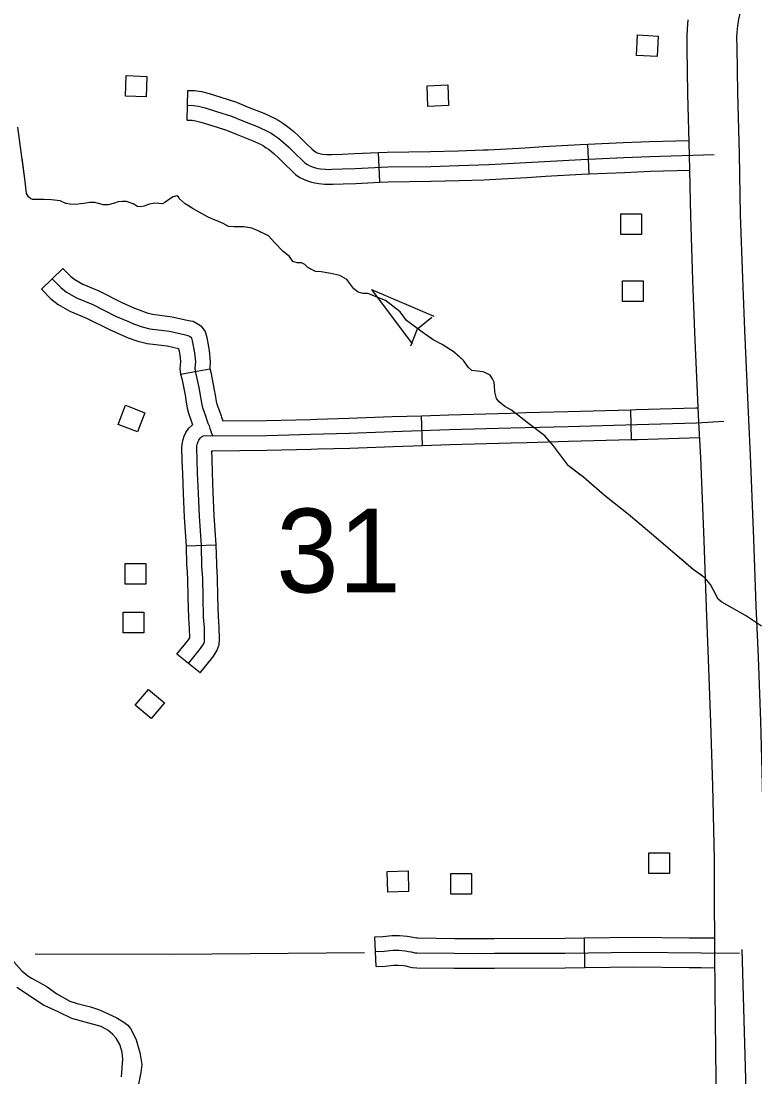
# Model space of a CAD drawing. Extents: x 1084508 to 1142749, y 1057638 to 1093403.
# Drawn here: x 1116720 to 1117882, y 1067462 to 1069133 of the extents above; entities that cross this region are included whole.
import ezdxf

# ---------------------------------------------------------------- set-up
doc = ezdxf.new("R2010")
doc.units = 0
for name, color, linetype in [('Level 10', 7, 'Continuous'), ('Level 35', 7, 'Continuous'), ('Level 4', 7, 'Continuous'), ('Level 43', 7, 'Continuous'), ('Level 45', 7, 'Continuous'), ('Level 5', 7, 'Continuous'), ('Level 56', 7, 'Continuous')]:
    doc.layers.add(name, color=color, linetype=linetype)

msp = doc.modelspace()

# ---------------------------------------------------------------- linework, layer by layer
at = {"layer": 'Level 10'}
for points in [[(1117885.8, 1069209.4), (1117882.2, 1069204), (1117877.7, 1069197.1), (1117873.7, 1069189.9), (1117872.1, 1069186.8), (1117870.8, 1069183.5), (1117866.1, 1069170.8), (1117862.5, 1069161), (1117860.2, 1069152.9), (1117857.8, 1069142.6), (1117856.3, 1069135.5), (1117854.9, 1069125), (1117853.8, 1069114.4), (1117853.4, 1069106.8), (1117853.6, 1069090.9), (1117854.8, 1069019.2), (1117857.2, 1068922.2)], [(1117778.7, 1068920.2), (1117776.3, 1069017.6), (1117775.1, 1069089.7), (1117774.9, 1069108.3), (1117775.5, 1069120.5), (1117776.9, 1069134.5)], [(1117793.7, 1068497.6), (1117787.4, 1068640), (1117784.1, 1068722.8), (1117780.8, 1068824.1), (1117778.7, 1068920.2)], [(1117857.2, 1068922.2), (1117859.2, 1068826.2), (1117862.5, 1068725.7), (1117865.8, 1068643.3), (1117872.1, 1068501.3)], [(1117872.1, 1068501.3), (1117874.9, 1068445.5), (1117880.3, 1068313.4), (1117883.9, 1068207.4), (1117887.3, 1068125.6), (1117891.2, 1068024.9), (1117894, 1067924.5), (1117896.6, 1067808.3), (1117897.1, 1067761.1), (1117897.2, 1067658.2)], [(1117818.8, 1067657.3), (1117818.6, 1067760.6), (1117818.1, 1067807), (1117815.6, 1067922.5), (1117812.8, 1068022.3), (1117808.9, 1068122.5), (1117805.5, 1068204.4), (1117801.9, 1068310.5), (1117796.5, 1068442), (1117793.7, 1068497.6)], [(1117822.8, 1067353.4), (1117821, 1067458.2), (1117819.5, 1067597.2), (1117818.8, 1067657.3)]]:
    msp.add_lwpolyline(points, dxfattribs=at)
at = {"layer": 'Level 35'}
for points in [[(1116698, 1067656.4), (1116709.2, 1067643.9), (1116721.8, 1067629.3), (1116731.3, 1067621.8), (1116737.2, 1067618.1), (1116747.2, 1067612.6), (1116761.8, 1067604.3), (1116777.2, 1067593), (1116797.6, 1067581.4), (1116809.3, 1067577.6), (1116830.1, 1067572.6), (1116844.7, 1067567.6), (1116871, 1067555.5), (1116883.1, 1067548.4), (1116889.3, 1067543.4), (1116893.5, 1067538.4), (1116897.6, 1067531.3), (1116902.6, 1067520.5), (1116908.5, 1067500), (1116911.4, 1067481.3), (1116910.1, 1067468.8), (1116905.6, 1067447.5)], [(1116879.7, 1067461.5), (1116881.5, 1067489.7), (1116880.3, 1067500.9), (1116876.8, 1067512.7), (1116870.9, 1067522.7), (1116865, 1067529.2), (1116858.5, 1067535.1), (1116847.3, 1067541.6), (1116822, 1067548.1), (1116800.8, 1067554), (1116779, 1067564.6), (1116756.1, 1067575.2), (1116713.7, 1067602.9)]]:
    msp.add_lwpolyline(points, dxfattribs=at)
at = {"layer": 'Level 4'}
msp.add_lwpolyline([(1117264.2, 1067658), (1116962.1, 1067655.2), (1116742.9, 1067655.8)], dxfattribs=at)
at = {"layer": 'Level 43'}
for p, q in [((1117275.2, 1068708), (1117339.8, 1068621.8)), ((1117275.2, 1068708), (1117374.2, 1068665.6)), ((1117371, 1068663.6), (1117348.5, 1068645.8)), ((1117337.7, 1068618.9), (1117348.3, 1068645.5))]:
    msp.add_line(p, q, dxfattribs=at)
for points in [[(1117040.3, 1068812), (1117029.4, 1068816.9), (1117025.1, 1068818.5), (1117016.4, 1068822.3), (1116993.1, 1068835.4), (1116980, 1068843.5), (1116970.8, 1068851.7), (1116969.7, 1068854.4), (1116967, 1068856), (1116961, 1068854.4), (1116954, 1068849.5), (1116948, 1068845.7), (1116944.2, 1068843.5), (1116938.8, 1068844.1), (1116936.1, 1068844.6), (1116929.5, 1068844.1), (1116923.6, 1068843), (1116914.9, 1068839.7), (1116908.9, 1068838.6), (1116904.6, 1068839.2), (1116898, 1068843.5), (1116887.2, 1068847.3), (1116880.7, 1068847.3), (1116874.2, 1068846.8), (1116868.2, 1068844.6), (1116858.4, 1068841.9), (1116850.8, 1068841.9), (1116841, 1068844.6), (1116837.2, 1068845.7), (1116829.1, 1068845.7), (1116819.9, 1068844.1), (1116814.4, 1068843.5), (1116807.4, 1068842.4), (1116798.1, 1068843), (1116791.1, 1068844.1), (1116782.4, 1068847.9), (1116768.8, 1068849.5), (1116756.3, 1068850), (1116747.6, 1068850), (1116738.4, 1068850), (1116735.7, 1068851.1), (1116732.4, 1068854.4), (1116729.2, 1068859.8), (1116727, 1068878.8), (1116715.1, 1068964.7)], [(1116791.8, 1068844), (1116791.1, 1068844.1), (1116782.4, 1068847.9), (1116768.8, 1068849.5), (1116756.3, 1068850), (1116747.6, 1068850), (1116738.4, 1068850), (1116735.7, 1068851.1), (1116732.4, 1068854.4), (1116729.2, 1068859.8), (1116727, 1068878.8), (1116721.9, 1068915.5)], [(1116951.7, 1068848.1), (1116948, 1068845.7), (1116944.2, 1068843.5), (1116938.8, 1068844.1), (1116936.1, 1068844.6), (1116929.5, 1068844.1), (1116923.6, 1068843), (1116914.9, 1068839.7), (1116908.9, 1068838.6), (1116904.6, 1068839.2), (1116898, 1068843.5), (1116887.2, 1068847.3), (1116880.7, 1068847.3), (1116874.2, 1068846.8), (1116868.2, 1068844.6), (1116858.4, 1068841.9), (1116850.8, 1068841.9), (1116841, 1068844.6), (1116837.2, 1068845.7), (1116832.9, 1068845.7)], [(1117099.5, 1068798.8), (1117095.7, 1068800.6), (1117085.9, 1068805), (1117072.9, 1068807.1), (1117062.6, 1068807.1), (1117057.1, 1068807.1), (1117049, 1068807.7), (1117040.3, 1068812), (1117029.4, 1068816.9), (1117025.1, 1068818.5), (1117016.4, 1068822.3), (1116993.1, 1068835.4), (1116984.8, 1068840.6)], [(1117563.4, 1068460.4), (1117549.7, 1068476.2), (1117523.9, 1068495.9), (1117496.8, 1068517), (1117486.2, 1068522.9), (1117477.2, 1068529.8), (1117473.1, 1068535.4), (1117470.6, 1068545.7), (1117470, 1068555.3), (1117469.4, 1068561.2), (1117466.9, 1068566.5), (1117463.2, 1068572.1), (1117457, 1068575.2), (1117452.3, 1068577.4), (1117443, 1068578.3), (1117434.2, 1068579.6), (1117428.6, 1068584.6), (1117420.9, 1068595.3), (1117406.3, 1068608.8), (1117387.3, 1068620.8), (1117373.1, 1068628.4), (1117358.5, 1068638.2), (1117330.8, 1068658.8), (1117320.5, 1068672.4), (1117297.7, 1068690.3), (1117269.4, 1068701.7), (1117261.8, 1068701.7), (1117254.2, 1068703.4), (1117247.2, 1068708.8), (1117236.3, 1068723.5), (1117224.9, 1068730), (1117210.8, 1068733.2), (1117195.6, 1068736), (1117186.4, 1068736.5), (1117174.4, 1068742.5), (1117169.5, 1068747.4), (1117164.6, 1068750.1), (1117157.6, 1068750.1), (1117150.5, 1068752.3), (1117145.6, 1068759.9), (1117135.3, 1068768), (1117122.3, 1068781.6), (1117112, 1068793), (1117095.7, 1068800.6), (1117085.9, 1068805), (1117072.9, 1068807.1), (1117062.6, 1068807.1), (1117057.1, 1068807.1), (1117049, 1068807.7), (1117040.3, 1068812)], [(1117180.2, 1068739.6), (1117174.4, 1068742.5), (1117169.5, 1068747.4), (1117164.6, 1068750.1), (1117157.6, 1068750.1), (1117150.5, 1068752.3), (1117145.6, 1068759.9), (1117135.3, 1068768), (1117130.8, 1068772.7)], [(1117238.1, 1068721.1), (1117236.3, 1068723.5), (1117224.9, 1068730), (1117210.8, 1068733.2), (1117195.6, 1068736), (1117186.4, 1068736.5), (1117180.2, 1068739.6)], [(1117371, 1068629.8), (1117358.5, 1068638.2), (1117330.8, 1068658.8), (1117320.5, 1068672.4), (1117297.7, 1068690.3), (1117271.2, 1068701)], [(1117483.6, 1068524.9), (1117477.2, 1068529.8), (1117473.1, 1068535.4), (1117470.6, 1068545.7), (1117470, 1068555.3), (1117469.4, 1068561.2), (1117466.9, 1068566.5), (1117463.2, 1068572.1), (1117457, 1068575.2), (1117452.3, 1068577.4), (1117443, 1068578.3), (1117434.2, 1068579.6), (1117428.6, 1068584.6), (1117420.9, 1068595.3), (1117406.6, 1068608.6)], [(1117605.4, 1068414.6), (1117587, 1068428.9), (1117563.4, 1068460.4), (1117559.8, 1068464.5)], [(1117892.6, 1068174.9), (1117867.4, 1068191.7), (1117830, 1068213.2), (1117824.1, 1068217.9), (1117816.9, 1068231.9), (1117812, 1068240.9), (1117803.3, 1068251.5), (1117784.6, 1068264.6), (1117715.2, 1068324), (1117682.2, 1068351.7), (1117644, 1068381.9), (1117610.7, 1068410.6), (1117587, 1068428.9), (1117563.4, 1068460.4)], [(1117732.9, 1068308.8), (1117715.2, 1068324), (1117682.2, 1068351.7), (1117644, 1068381.9), (1117637, 1068387.9)], [(1117798.3, 1068255), (1117784.6, 1068264.6), (1117764.4, 1068281.9)]]:
    msp.add_lwpolyline(points, dxfattribs=at)
at = {"layer": 'Level 45'}
for p, q in [((1116983.6, 1068975.9), (1116984.5, 1069022.9)), ((1117619.7, 1068890.8), (1117617.7, 1068937.8)), ((1117288.7, 1068877.7), (1117286.3, 1068924.7)), ((1116753, 1068708.2), (1116786.7, 1068741)), ((1116973.1, 1068573.9), (1117019.4, 1068582.2)), ((1117687.2, 1068470.4), (1117685.9, 1068517.4)), ((1117356, 1068461.1), (1117354.4, 1068508.1)), ((1117029.4, 1068303.1), (1116982.4, 1068301.5)), ((1117003.9, 1068101), (1116967.2, 1068130.5)), ((1117282.7, 1067636.4), (1117280.5, 1067683.4)), ((1117612.9, 1067634.6), (1117612.3, 1067681.7))]:
    msp.add_line(p, q, dxfattribs=at)
for points in [[(1116984.5, 1069022.9), (1116995.2, 1069022.7), (1117006.3, 1069021.1), (1117018.2, 1069017.9), (1117036.7, 1069012), (1117061.5, 1069004.2), (1117080.2, 1068996.6), (1117105, 1068986.9), (1117121.9, 1068979.1), (1117128.6, 1068975.4), (1117134.9, 1068971.2), (1117140.3, 1068967.5), (1117147, 1068962.2), (1117152.2, 1068957.6)], [(1116984.1, 1068999.4), (1116993.2, 1068999.2), (1117001.6, 1068998), (1117011.7, 1068995.3), (1117029.6, 1068989.6), (1117053.6, 1068982), (1117071.4, 1068974.8), (1117095.8, 1068965.2), (1117111.3, 1068958.1), (1117116.4, 1068955.2), (1117121.8, 1068951.7), (1117126.3, 1068948.6), (1117131.8, 1068944.2), (1117144.2, 1068933.2), (1117154.3, 1068923.2), (1117165.3, 1068912.6), (1117169.7, 1068908.5), (1117174.2, 1068905.4), (1117177.6, 1068903.6), (1117181.7, 1068902), (1117186.8, 1068900.5), (1117190.4, 1068899.5), (1117194.7, 1068898.8), (1117202.4, 1068898.2), (1117207.8, 1068897.9), (1117213.2, 1068898.2), (1117229.5, 1068898.6), (1117249.6, 1068899.2), (1117300.9, 1068901.8), (1117369.4, 1068902.6), (1117413.3, 1068903.9), (1117461.2, 1068905.4), (1117519.7, 1068908.6), (1117549.3, 1068910.6), (1117607, 1068913.8), (1117674.9, 1068916.7), (1117716.2, 1068918.4), (1117817.9, 1068921.2)], [(1116983.6, 1068975.9), (1116991.2, 1068975.7), (1116996.8, 1068974.9), (1117005.1, 1068972.7), (1117022.5, 1068967.2), (1117045.6, 1068959.9), (1117062.7, 1068952.9), (1117086.5, 1068943.5), (1117100.6, 1068937.1), (1117104.2, 1068935.1), (1117108.7, 1068932.2), (1117112.2, 1068929.7), (1117116.7, 1068926.2), (1117121, 1068922.3)], [(1117152.2, 1068957.6), (1117160.3, 1068950.4), (1117170.7, 1068940), (1117181.4, 1068929.7), (1117184.4, 1068927), (1117186.4, 1068925.6), (1117187.4, 1068925.1), (1117189.4, 1068924.3), (1117193.3, 1068923.1), (1117195.4, 1068922.5), (1117197.5, 1068922.2), (1117203.8, 1068921.7), (1117207.8, 1068921.5), (1117212.4, 1068921.7), (1117228.9, 1068922.1), (1117248.6, 1068922.8), (1117286.3, 1068924.7)], [(1117452.5, 1068928.7), (1117460.2, 1068928.9), (1117518.3, 1068932.1), (1117547.8, 1068934.1), (1117605.8, 1068937.3), (1117617.7, 1068937.8)], [(1117617.7, 1068937.8), (1117673.9, 1068940.2), (1117715.4, 1068941.9), (1117778.1, 1068943.7)], [(1117121, 1068922.3), (1117128, 1068916.1), (1117137.8, 1068906.4), (1117149.1, 1068895.4), (1117155, 1068890), (1117162, 1068885.2), (1117167.8, 1068882.2), (1117173.9, 1068879.8), (1117180.3, 1068877.8), (1117185.4, 1068876.5), (1117191.8, 1068875.4), (1117200.9, 1068874.7), (1117207.8, 1068874.4), (1117214, 1068874.7), (1117230.2, 1068875.1), (1117250.5, 1068875.7), (1117288.7, 1068877.7)], [(1117286.3, 1068924.7), (1117300.2, 1068925.4), (1117368.9, 1068926.2), (1117412.5, 1068927.5), (1117452.5, 1068928.7)], [(1117453.9, 1068881.6), (1117462.2, 1068881.9), (1117521.1, 1068885.1), (1117550.7, 1068887.1), (1117608.1, 1068890.3), (1117619.7, 1068890.8)], [(1117619.7, 1068890.8), (1117675.9, 1068893.1), (1117717.1, 1068894.9), (1117779.2, 1068896.6)], [(1117288.7, 1068877.7), (1117301.7, 1068878.3), (1117369.9, 1068879.1), (1117414, 1068880.4), (1117453.9, 1068881.6)], [(1116786.7, 1068741), (1116799.1, 1068728.4), (1116805.4, 1068723.4), (1116818.4, 1068716), (1116843.7, 1068705.5), (1116880.1, 1068687), (1116899.8, 1068678.5), (1116907.2, 1068675.4), (1116918.6, 1068671.2), (1116920.3, 1068670.8)], [(1116769.9, 1068724.6), (1116783.3, 1068710.8), (1116792.3, 1068703.8), (1116808, 1068694.8), (1116833.8, 1068684.1), (1116870.2, 1068665.6), (1116890.6, 1068656.9), (1116898.6, 1068653.5), (1116911.9, 1068648.6), (1116924.2, 1068645.7), (1116955.7, 1068641.6), (1116980.6, 1068635.9), (1116984.6, 1068635.2), (1116987.1, 1068633.7), (1116989, 1068632.5), (1116990.3, 1068630.9), (1116991.4, 1068626.6), (1116995.1, 1068607.8), (1116996.4, 1068593.4), (1116995.5, 1068583.4), (1116996.2, 1068578.4), (1116997.8, 1068571.8), (1117001.7, 1068552.8), (1117004.5, 1068537.2), (1117006.5, 1068525.2), (1117008.2, 1068519.3), (1117012.3, 1068507.7), (1117015, 1068499.3), (1117016.2, 1068496.5), (1117018, 1068491.9), (1117019.5, 1068487.7), (1117021, 1068483.8), (1117022.2, 1068480.1), (1117023.9, 1068476.2)], [(1116753, 1068708.2), (1116767.6, 1068693.2), (1116779.1, 1068684.2), (1116797.6, 1068673.7), (1116823.9, 1068662.7), (1116860.2, 1068644.3), (1116881.3, 1068635.2), (1116890, 1068631.5), (1116905.1, 1068626), (1116909.7, 1068625)], [(1116920.3, 1068670.8), (1116928.4, 1068668.9), (1116959.9, 1068664.8), (1116985.4, 1068659), (1116992.8, 1068657.6), (1116999.2, 1068653.9), (1117005.1, 1068650.2), (1117011.9, 1068641.4), (1117014.3, 1068631.7), (1117018.5, 1068611.1), (1117020, 1068593.4), (1117019.2, 1068584.1), (1117019.4, 1068582.8), (1117020.8, 1068576.9), (1117024.8, 1068557.2), (1117026.3, 1068548.7)], [(1116909.7, 1068625), (1116920, 1068622.6), (1116951.6, 1068618.4), (1116969.8, 1068614.2), (1116971.8, 1068604.4), (1116972.8, 1068593.5), (1116971.8, 1068582.8), (1116973.1, 1068573.9), (1116974.8, 1068566.7), (1116978.6, 1068548.4), (1116980, 1068540.4)], [(1116980, 1068540.4), (1116981.3, 1068533.1), (1116983.5, 1068520.1), (1116985.7, 1068512.2), (1116990, 1068500.2), (1116992.1, 1068493.6)], [(1117026.3, 1068548.7), (1117027.7, 1068541.2), (1117029.5, 1068530.4), (1117030.6, 1068526.5), (1117034.6, 1068515.2), (1117037, 1068507.7), (1117038, 1068505.5), (1117040.1, 1068499.9)], [(1117520.2, 1068512.9), (1117586, 1068514.7), (1117685.9, 1068517.4)], [(1117685.9, 1068517.4), (1117695, 1068517.7), (1117788.8, 1068520.5), (1117792.7, 1068520.7)], [(1117040.1, 1068499.9), (1117108.9, 1068500.6), (1117178.7, 1068502.1), (1117188.9, 1068502.4)], [(1117188.9, 1068502.4), (1117239.2, 1068504), (1117308.1, 1068506.6), (1117354.4, 1068508.1)], [(1117354.4, 1068508.1), (1117397.8, 1068509.6), (1117495.1, 1068512.2), (1117520.2, 1068512.9)], [(1116975.7, 1068437.7), (1116975.1, 1068457.2), (1116975.4, 1068463.2), (1116976.9, 1068470.3), (1116978.8, 1068475.8), (1116981.4, 1068481.4), (1116986.2, 1068488.1), (1116992.1, 1068493.6)], [(1117023.9, 1068476.2), (1117109.3, 1068477), (1117179.3, 1068478.6), (1117240, 1068480.4), (1117308.9, 1068483.1), (1117398.5, 1068486), (1117495.7, 1068488.7), (1117586.7, 1068491.1), (1117695.6, 1068494.1), (1117789.9, 1068497), (1117832.9, 1068499.6)], [(1116985.6, 1068115.7), (1117004.7, 1068139.5), (1117009.4, 1068146.7), (1117010.8, 1068150.4), (1117011.1, 1068155.4), (1117010.6, 1068172.4), (1117009.5, 1068189.1), (1117008.5, 1068221), (1117008.1, 1068250.8), (1117006.8, 1068269.2), (1117005.9, 1068302.6), (1117002.9, 1068349), (1117001.3, 1068385.7), (1117000, 1068417.2), (1116998.6, 1068457), (1116998.8, 1068460.1), (1116999.7, 1068464), (1117000.7, 1068467), (1117001.8, 1068469.5), (1117004, 1068472.5), (1117006.2, 1068474.6), (1117007.5, 1068475.7), (1117009.5, 1068476.3), (1117013.6, 1068476.5), (1117023.9, 1068476.2)], [(1117521.5, 1068465.8), (1117587.3, 1068467.6), (1117687.2, 1068470.4)], [(1117687.2, 1068470.4), (1117696.3, 1068470.6), (1117795, 1068473.6)], [(1117022.8, 1068439.3), (1117022.3, 1068452.7), (1117023.4, 1068452.7)], [(1117024.1, 1068452.7), (1117109.6, 1068453.5), (1117179.9, 1068455.1), (1117190.3, 1068455.4)], [(1117190.3, 1068455.4), (1117240.8, 1068456.9), (1117309.7, 1068459.5), (1117356, 1068461.1)], [(1117356, 1068461.1), (1117399.2, 1068462.5), (1117496.4, 1068465.1), (1117521.5, 1068465.8)], [(1116983.1, 1068272.3), (1116982.4, 1068301.5), (1116979.3, 1068347.7), (1116977.7, 1068384.7), (1116976.4, 1068416.3), (1116975.7, 1068437.7)], [(1117030.2, 1068273.5), (1117029.4, 1068303.7), (1117026.4, 1068350.2), (1117024.8, 1068386.7), (1117023.5, 1068418.1), (1117022.8, 1068439.3)], [(1116967.2, 1068130.5), (1116985.7, 1068153.4), (1116987.5, 1068156.3), (1116987, 1068171.2), (1116986, 1068188), (1116985, 1068220.5), (1116984.6, 1068249.8), (1116983.3, 1068268.1), (1116983.1, 1068272.3)], [(1117003.9, 1068101), (1117023.8, 1068125.7), (1117030.5, 1068135.9), (1117034.1, 1068145.4), (1117034.7, 1068155.1), (1117034.1, 1068173.5), (1117033.1, 1068190.1), (1117032.1, 1068221.6), (1117031.6, 1068251.8), (1117030.3, 1068270.4), (1117030.2, 1068273.5)], [(1117280.5, 1067683.4), (1117293.3, 1067684), (1117307.5, 1067685.6), (1117319.8, 1067685.6), (1117331.7, 1067684.6), (1117338.3, 1067683.5), (1117343.1, 1067682.5), (1117347, 1067681.6), (1117348.5, 1067681.5), (1117406.6, 1067680.8), (1117434.8, 1067680.6), (1117446.7, 1067680.7)], [(1117612.3, 1067681.7), (1117692.4, 1067682.8), (1117778.5, 1067681.9)], [(1117778.5, 1067681.9), (1117797.7, 1067681.7), (1117818.7, 1067681.6)], [(1117446.7, 1067680.7), (1117469.9, 1067680.8), (1117581.6, 1067681.3), (1117612.3, 1067681.7)], [(1117281.6, 1067659.9), (1117295.2, 1067660.6), (1117308.8, 1067662.1), (1117318.8, 1067662.1), (1117328.7, 1067661.2), (1117333.9, 1067660.3), (1117338, 1067659.5), (1117343.7, 1067658.2), (1117347.8, 1067658), (1117406.4, 1067657.3), (1117434.7, 1067657.1), (1117470, 1067657.3), (1117581.8, 1067657.7), (1117692.4, 1067659.3), (1117797.5, 1067658.2), (1117858, 1067657.7)], [(1117282.7, 1067636.4), (1117297.1, 1067637.1), (1117310.1, 1067638.5), (1117317.8, 1067638.5), (1117325.8, 1067637.8), (1117329.6, 1067637.2), (1117333, 1067636.5), (1117340.4, 1067634.8), (1117347, 1067634.4), (1117406.2, 1067633.8), (1117434.7, 1067633.5), (1117447, 1067633.6)], [(1117447, 1067633.6), (1117470.1, 1067633.8), (1117582.1, 1067634.2), (1117612.9, 1067634.6)], [(1117612.9, 1067634.6), (1117692.4, 1067635.7), (1117778.1, 1067634.8)], [(1117778.1, 1067634.8), (1117797.3, 1067634.6), (1117819, 1067634.5)]]:
    msp.add_lwpolyline(points, dxfattribs=at)
at = {"layer": 'Level 5'}
msp.add_lwpolyline([(1117861.7, 1067663.4), (1117914.3, 1065804.4)], dxfattribs=at)
at = {"layer": 'Level 56'}
for points in [[(1117694.8, 1069078.1), (1117696.6, 1069110.7), (1117729.3, 1069108.9), (1117727.5, 1069076.3)], [(1116885.7, 1069013.7), (1116886.9, 1069046.4), (1116919.7, 1069045.1), (1116918.4, 1069012.5)], [(1117364.7, 1068997.5), (1117363.3, 1069030.1), (1117396, 1069031.6), (1117397.4, 1068998.9)], [(1117670.3, 1068794.6), (1117670.3, 1068827.3), (1117703, 1068827.3), (1117703, 1068794.6)], [(1117672.6, 1068688.9), (1117672.6, 1068721.6), (1117705.4, 1068721.6), (1117705.4, 1068688.9)], [(1116874.1, 1068494.3), (1116885.9, 1068524.7), (1116916.4, 1068512.8), (1116904.6, 1068482.4)], [(1116885.2, 1068241.7), (1116885.2, 1068274.4), (1116918, 1068274.4), (1116918, 1068241.7)], [(1116882, 1068164.3), (1116882, 1068196.9), (1116914.7, 1068196.9), (1116914.7, 1068164.3)], [(1116901.2, 1068050), (1116922.3, 1068074.9), (1116947.3, 1068053.8), (1116926.2, 1068028.8)], [(1117714.2, 1067783.4), (1117714.2, 1067816.1), (1117746.9, 1067816.1), (1117746.9, 1067783.4)], [(1117301.1, 1067754.1), (1117300.3, 1067786.8), (1117333.1, 1067787.6), (1117333.9, 1067754.9)], [(1117401, 1067751), (1117401, 1067783.6), (1117433.8, 1067783.6), (1117433.8, 1067751)]]:
    msp.add_lwpolyline(points, close=True, dxfattribs=at)

# ---------------------------------------------------------------- texts
at = {"layer": 'Level 5'}
msp.add_text('31', height=132.58, dxfattribs=at).set_placement((1117124.5, 1068228.4))

doc.saveas('drawing.dxf')
